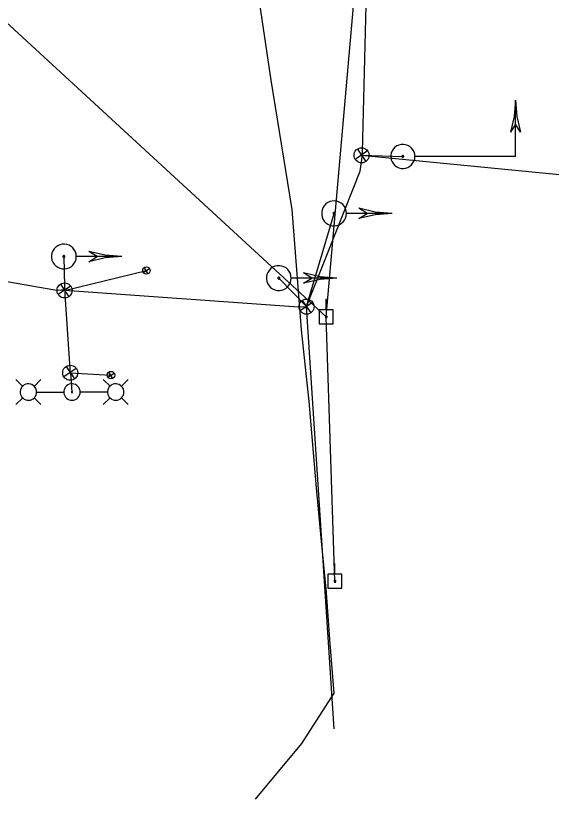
# Model space of a CAD drawing. Extents: x 596028 to 606371, y 330010 to 403088.
# Drawn here: x 605059.1 to 605201.2, y 349691.9 to 349899.9 of the extents above; entities that cross this region are included whole.
import ezdxf

# ---------------------------------------------------------------- set-up
doc = ezdxf.new("R2010")
doc.units = 0
for name, color, linetype in [('E_LTG', 7, 'Continuous'), ('E_LTG_CID', 7, 'Continuous'), ('E_SIG', 7, 'Continuous'), ('E_SIG_Conduit', 7, 'Continuous'), ('E_UTL_E_UG', 7, 'Continuous'), ('E_UTL_EPowerPole', 7, 'Continuous'), ('E_UTL_G_UG', 7, 'Continuous'), ('E_UTL_Loop_UG', 7, 'Continuous'), ('E_UTL_Overhead', 7, 'Continuous')]:
    doc.layers.add(name, color=color, linetype=linetype)

# ---------------------------------------------------------------- blocks, each defined once
blk = doc.blocks.new('_U343')
at = {"layer": 'E_SIG'}
for p, q in [((-6.1, 0.4), (6.1, 0.4)), ((0, 6.1), (0, -6.1))]:
    blk.add_line(p, q, dxfattribs=at)
blk.add_circle((0, 0), 6.1, dxfattribs=at)
blk = doc.blocks.new('_U344')
at = {"layer": 'E_SIG'}
for p, q in [((-6.1, 0.4), (6.1, 0.4)), ((0, 6.1), (0, -6.1))]:
    blk.add_line(p, q, dxfattribs=at)
blk.add_circle((0, 0), 6.1, dxfattribs=at)
blk = doc.blocks.new('_U345')
at = {"layer": 'E_SIG'}
for p, q in [((-6.09, 0.4), (6.1, 0.4)), ((0, 6.1), (0, -6.1))]:
    blk.add_line(p, q, dxfattribs=at)
blk.add_circle((0, 0.01), 6.1, dxfattribs=at)
blk = doc.blocks.new('_U346')
at = {"layer": 'E_SIG'}
for p, q in [((-6.09, 0.4), (6.1, 0.4)), ((0, 6.1), (0, -6.1))]:
    blk.add_line(p, q, dxfattribs=at)
blk.add_circle((0, 0.01), 6.1, dxfattribs=at)
blk = doc.blocks.new('_U356')
at = {"layer": 'E_SIG'}
for p, q in [((-6.09, 0.4), (6.1, 0.4)), ((0, 6.1), (0, -6.1))]:
    blk.add_line(p, q, dxfattribs=at)
blk.add_circle((0, 0.01), 6.1, dxfattribs=at)
blk = doc.blocks.new('_U357')
at = {"layer": 'E_SIG'}
for p, q in [((-6.09, 0.4), (6.1, 0.4)), ((0, 6.1), (0, -6.1))]:
    blk.add_line(p, q, dxfattribs=at)
blk.add_circle((0, 0.01), 6.1, dxfattribs=at)

msp = doc.modelspace()

# ---------------------------------------------------------------- linework, layer by layer
at = {"layer": 'E_LTG'}
for points in [[(605060.94, 349801.47), (605059.17, 349803.25)], [(605064.64, 349799.95), (605064.61, 349800.36), (605064.49, 349800.76), (605064.3, 349801.13), (605064.04, 349801.45), (605063.73, 349801.72), (605063.37, 349801.93), (605062.98, 349802.07), (605062.57, 349802.12), (605062.16, 349802.11), (605061.76, 349802.01), (605061.38, 349801.84), (605061.04, 349801.6), (605060.76, 349801.3), (605060.54, 349800.95), (605060.38, 349800.56), (605060.3, 349800.16), (605060.3, 349799.74), (605060.38, 349799.34), (605060.54, 349798.95), (605060.76, 349798.61), (605061.04, 349798.31), (605061.38, 349798.07), (605061.76, 349797.9), (605062.16, 349797.8), (605062.57, 349797.78), (605062.98, 349797.84), (605063.37, 349797.97), (605063.73, 349798.18), (605064.04, 349798.45), (605064.3, 349798.78), (605064.49, 349799.14), (605064.61, 349799.54), (605064.64, 349799.95)], [(605063.99, 349801.47), (605065.77, 349803.25)], [(605076.21, 349799.95), (605076.17, 349800.36), (605076.05, 349800.76), (605075.87, 349801.13), (605075.61, 349801.45), (605075.3, 349801.72), (605074.94, 349801.93), (605074.55, 349802.07), (605074.14, 349802.12), (605073.73, 349802.1), (605073.32, 349802.01), (605072.95, 349801.84), (605072.61, 349801.6), (605072.32, 349801.3), (605072.1, 349800.95), (605071.95, 349800.56), (605071.87, 349800.16), (605071.87, 349799.74), (605071.95, 349799.34), (605072.1, 349798.95), (605072.32, 349798.61), (605072.61, 349798.31), (605072.95, 349798.07), (605073.32, 349797.9), (605073.73, 349797.8), (605074.14, 349797.78), (605074.55, 349797.84), (605074.94, 349797.97), (605075.3, 349798.18), (605075.61, 349798.45), (605075.87, 349798.78), (605076.05, 349799.14), (605076.17, 349799.54), (605076.21, 349799.95)], [(605084.12, 349801.48), (605082.34, 349803.25)], [(605087.81, 349799.95), (605087.77, 349800.36), (605087.66, 349800.76), (605087.47, 349801.13), (605087.21, 349801.45), (605086.9, 349801.72), (605086.54, 349801.93), (605086.15, 349802.07), (605085.74, 349802.12), (605085.33, 349802.1), (605084.93, 349802.01), (605084.55, 349801.84), (605084.21, 349801.6), (605083.93, 349801.3), (605083.7, 349800.95), (605083.55, 349800.56), (605083.47, 349800.16), (605083.47, 349799.74), (605083.55, 349799.34), (605083.7, 349798.95), (605083.93, 349798.61), (605084.21, 349798.31), (605084.55, 349798.07), (605084.93, 349797.9), (605085.33, 349797.8), (605085.74, 349797.78), (605086.15, 349797.84), (605086.54, 349797.97), (605086.9, 349798.18), (605087.21, 349798.45), (605087.47, 349798.78), (605087.66, 349799.14), (605087.77, 349799.54), (605087.81, 349799.95)], [(605087.16, 349801.48), (605088.94, 349803.25)], [(605064.68, 349799.95), (605071.86, 349799.95)], [(605074.2, 349799.95), (605074.2, 349799.98), (605074.19, 349800.01), (605074.17, 349800.04), (605074.16, 349800.07), (605074.13, 349800.09), (605074.1, 349800.1), (605074.07, 349800.11), (605074.04, 349800.12), (605074.01, 349800.12), (605073.98, 349800.11), (605073.95, 349800.1), (605073.93, 349800.08), (605073.9, 349800.05), (605073.89, 349800.03), (605073.88, 349800), (605073.87, 349799.97), (605073.87, 349799.94), (605073.88, 349799.9), (605073.89, 349799.88), (605073.9, 349799.85), (605073.93, 349799.83), (605073.95, 349799.81), (605073.98, 349799.79), (605074.01, 349799.79), (605074.04, 349799.79), (605074.07, 349799.79), (605074.1, 349799.8), (605074.13, 349799.82), (605074.16, 349799.84), (605074.17, 349799.86), (605074.19, 349799.89), (605074.2, 349799.92), (605074.2, 349799.95)], [(605083.43, 349799.95), (605076.25, 349799.95)], [(605060.94, 349798.43), (605059.17, 349796.65)], [(605063.99, 349798.43), (605065.77, 349796.65)], [(605084.12, 349798.43), (605082.34, 349796.65)], [(605087.16, 349798.43), (605088.94, 349796.65)]]:
    msp.add_lwpolyline(points, dxfattribs=at)
at = {"layer": 'E_LTG_CID'}
msp.add_lwpolyline([(605073.57, 349805.09), (605073.68, 349804.03), (605074.03, 349799.95)], dxfattribs=at)
at = {"layer": 'E_SIG'}
for points in [[(605191.72, 349877.44), (605191.38, 349873.12), (605190.38, 349868.9)], [(605191.72, 349862.49), (605191.72, 349877.44)], [(605191.72, 349877.44), (605192.05, 349873.12), (605193.05, 349868.9)], [(605191.72, 349871.03), (605190.38, 349868.9)], [(605193.05, 349868.9), (605191.72, 349871.03)], [(605165.03, 349862.49), (605164.97, 349863.1), (605164.8, 349863.68), (605164.52, 349864.22), (605164.14, 349864.7), (605163.68, 349865.1), (605163.15, 349865.41), (605162.58, 349865.61), (605161.98, 349865.69), (605161.37, 349865.66), (605160.78, 349865.52), (605160.22, 349865.27), (605159.73, 349864.91), (605159.31, 349864.47), (605158.98, 349863.96), (605158.75, 349863.4), (605158.63, 349862.8), (605158.63, 349862.19), (605158.75, 349861.59), (605158.98, 349861.03), (605159.31, 349860.51), (605159.73, 349860.07), (605160.22, 349859.72), (605160.78, 349859.47), (605161.37, 349859.32), (605161.98, 349859.29), (605162.58, 349859.38), (605163.15, 349859.58), (605163.68, 349859.88), (605164.14, 349860.28), (605164.52, 349860.76), (605164.8, 349861.3), (605164.97, 349861.89), (605165.03, 349862.49)], [(605162.07, 349862.49), (605162.06, 349862.54), (605162.05, 349862.58), (605162.03, 349862.63), (605162, 349862.66), (605161.97, 349862.69), (605161.93, 349862.72), (605161.88, 349862.73), (605161.83, 349862.74), (605161.79, 349862.74), (605161.74, 349862.72), (605161.7, 349862.7), (605161.66, 349862.68), (605161.63, 349862.64), (605161.61, 349862.6), (605161.59, 349862.56), (605161.58, 349862.52), (605161.58, 349862.47), (605161.59, 349862.42), (605161.61, 349862.38), (605161.63, 349862.34), (605161.66, 349862.31), (605161.7, 349862.28), (605161.74, 349862.26), (605161.79, 349862.25), (605161.83, 349862.25), (605161.88, 349862.25), (605161.93, 349862.27), (605161.97, 349862.29), (605162, 349862.32), (605162.03, 349862.36), (605162.05, 349862.4), (605162.06, 349862.45), (605162.07, 349862.49)], [(605191.72, 349862.49), (605165.08, 349862.49)], [(605184.24, 349862.49), (605184.24, 349862.49)], [(605146.88, 349847.38), (605146.82, 349848), (605146.64, 349848.61), (605146.35, 349849.16), (605145.96, 349849.66), (605145.49, 349850.07), (605144.95, 349850.38), (605144.35, 349850.59), (605143.73, 349850.68), (605143.11, 349850.65), (605142.5, 349850.5), (605141.93, 349850.24), (605141.41, 349849.87), (605140.98, 349849.42), (605140.64, 349848.89), (605140.41, 349848.31), (605140.29, 349847.69), (605140.29, 349847.07), (605140.41, 349846.45), (605140.64, 349845.87), (605140.98, 349845.34), (605141.41, 349844.89), (605141.93, 349844.52), (605142.5, 349844.26), (605143.11, 349844.11), (605143.73, 349844.08), (605144.35, 349844.17), (605144.95, 349844.38), (605145.49, 349844.69), (605145.96, 349845.1), (605146.35, 349845.6), (605146.64, 349846.15), (605146.82, 349846.76), (605146.88, 349847.38)], [(605152.38, 349847.38), (605150.18, 349848.76)], [(605158.98, 349847.38), (605154.52, 349847.73), (605150.18, 349848.75)], [(605143.83, 349847.38), (605143.82, 349847.43), (605143.81, 349847.47), (605143.79, 349847.52), (605143.76, 349847.55), (605143.72, 349847.59), (605143.68, 349847.61), (605143.64, 349847.63), (605143.59, 349847.63), (605143.54, 349847.63), (605143.49, 349847.62), (605143.45, 349847.6), (605143.41, 349847.57), (605143.38, 349847.54), (605143.35, 349847.5), (605143.33, 349847.45), (605143.32, 349847.4), (605143.32, 349847.36), (605143.33, 349847.31), (605143.35, 349847.26), (605143.38, 349847.22), (605143.41, 349847.19), (605143.45, 349847.16), (605143.49, 349847.14), (605143.54, 349847.13), (605143.59, 349847.13), (605143.64, 349847.13), (605143.68, 349847.15), (605143.72, 349847.17), (605143.76, 349847.21), (605143.79, 349847.24), (605143.81, 349847.29), (605143.82, 349847.33), (605143.83, 349847.38)], [(605158.97, 349847.38), (605146.93, 349847.38)], [(605158.98, 349847.38), (605154.52, 349847.03), (605150.18, 349846)], [(605150.18, 349846.01), (605152.38, 349847.38)], [(605075.18, 349835.92), (605075.12, 349836.55), (605074.94, 349837.15), (605074.65, 349837.71), (605074.27, 349838.2), (605073.79, 349838.61), (605073.25, 349838.92), (605072.66, 349839.13), (605072.03, 349839.22), (605071.41, 349839.19), (605070.8, 349839.04), (605070.23, 349838.78), (605069.72, 349838.42), (605069.28, 349837.96), (605068.94, 349837.43), (605068.71, 349836.85), (605068.59, 349836.24), (605068.59, 349835.61), (605068.71, 349834.99), (605068.94, 349834.41), (605069.28, 349833.88), (605069.72, 349833.43), (605070.23, 349833.06), (605070.8, 349832.8), (605071.41, 349832.66), (605072.03, 349832.63), (605072.66, 349832.71), (605073.25, 349832.92), (605073.79, 349833.23), (605074.27, 349833.64), (605074.65, 349834.14), (605074.94, 349834.7), (605075.12, 349835.3), (605075.18, 349835.92)], [(605072.13, 349835.92), (605072.13, 349835.97), (605072.11, 349836.02), (605072.09, 349836.06), (605072.06, 349836.1), (605072.02, 349836.13), (605071.98, 349836.15), (605071.94, 349836.17), (605071.89, 349836.17), (605071.84, 349836.17), (605071.8, 349836.16), (605071.75, 349836.14), (605071.71, 349836.11), (605071.68, 349836.08), (605071.65, 349836.04), (605071.64, 349835.99), (605071.63, 349835.95), (605071.63, 349835.9), (605071.64, 349835.85), (605071.65, 349835.81), (605071.68, 349835.77), (605071.71, 349835.73), (605071.75, 349835.7), (605071.8, 349835.68), (605071.84, 349835.67), (605071.89, 349835.67), (605071.94, 349835.68), (605071.98, 349835.69), (605072.02, 349835.72), (605072.06, 349835.75), (605072.09, 349835.79), (605072.11, 349835.83), (605072.13, 349835.87), (605072.13, 349835.92)], [(605087.28, 349835.92), (605075.24, 349835.92)], [(605087.28, 349835.92), (605082.82, 349836.27), (605078.48, 349837.3)], [(605080.68, 349835.92), (605078.48, 349837.3)], [(605087.28, 349835.92), (605082.82, 349835.58), (605078.48, 349834.55)], [(605078.48, 349834.55), (605080.68, 349835.92)], [(605132.21, 349830.21), (605132.15, 349830.83), (605131.98, 349831.43), (605131.69, 349831.99), (605131.3, 349832.49), (605130.83, 349832.9), (605130.28, 349833.21), (605129.69, 349833.41), (605129.07, 349833.5), (605128.44, 349833.47), (605127.83, 349833.33), (605127.26, 349833.07), (605126.75, 349832.7), (605126.32, 349832.25), (605125.98, 349831.72), (605125.75, 349831.14), (605125.63, 349830.52), (605125.63, 349829.89), (605125.75, 349829.28), (605125.98, 349828.7), (605126.32, 349828.17), (605126.75, 349827.71), (605127.26, 349827.35), (605127.83, 349827.09), (605128.44, 349826.94), (605129.07, 349826.91), (605129.69, 349827), (605130.28, 349827.21), (605130.83, 349827.52), (605131.3, 349827.93), (605131.69, 349828.42), (605131.98, 349828.98), (605132.15, 349829.58), (605132.21, 349830.21)], [(605144.31, 349830.21), (605139.86, 349830.55), (605135.51, 349831.58)], [(605137.71, 349830.21), (605135.51, 349831.58)], [(605129.16, 349830.21), (605129.16, 349830.26), (605129.15, 349830.3), (605129.12, 349830.34), (605129.09, 349830.38), (605129.06, 349830.41), (605129.02, 349830.44), (605128.97, 349830.45), (605128.92, 349830.46), (605128.88, 349830.46), (605128.83, 349830.45), (605128.79, 349830.43), (605128.75, 349830.4), (605128.71, 349830.36), (605128.69, 349830.32), (605128.67, 349830.28), (605128.66, 349830.23), (605128.66, 349830.18), (605128.67, 349830.14), (605128.69, 349830.09), (605128.71, 349830.05), (605128.75, 349830.02), (605128.79, 349829.99), (605128.83, 349829.97), (605128.88, 349829.96), (605128.92, 349829.96), (605128.97, 349829.96), (605129.02, 349829.98), (605129.06, 349830), (605129.09, 349830.03), (605129.12, 349830.07), (605129.15, 349830.11), (605129.16, 349830.16), (605129.16, 349830.21)], [(605144.31, 349830.21), (605132.27, 349830.21)], [(605144.31, 349830.21), (605139.86, 349829.86), (605135.51, 349828.83)], [(605135.51, 349828.83), (605137.71, 349830.21)]]:
    msp.add_lwpolyline(points, dxfattribs=at)
at = {"layer": 'E_SIG_Conduit'}
for points in [[(605136.25, 349822.64), (605150.5, 349858.54), (605150.93, 349861.69), (605151.13, 349863.74), (605152.2, 349906.29), (605155.53, 349956.04), (605156.38, 349972.65)], [(605150.87, 349862.8), (605161.82, 349862.49)], [(604987.57, 349858.81), (604991.15, 349851.56), (604994.26, 349849.24), (605002.31, 349845.56), (605010.87, 349842.14), (605024.06, 349838.86), (605035.73, 349832.96), (605069.52, 349827.11), (605072.1, 349826.97), (605134.18, 349822.56), (605136.25, 349822.64)], [(605136.25, 349822.64), (605143.57, 349847.38)], [(605071.88, 349835.92), (605072.03, 349827.98), (605072.1, 349825.85), (605073.45, 349806.16), (605073.56, 349805.09)], [(605128.91, 349830.21), (605136.25, 349822.64)]]:
    msp.add_lwpolyline(points, dxfattribs=at)
at = {"layer": 'E_UTL_E_UG'}
for points in [[(605150.87, 349862.8), (605210.68, 349856.95), (605255.91, 349856.98), (605313.13, 349856.1), (605424.09, 349855.07)], [(605071.18, 349827.1), (605072.06, 349827.12)], [(605143.62, 349710.6), (605136.25, 349822.64)]]:
    msp.add_lwpolyline(points, dxfattribs=at)
at = {"layer": 'E_UTL_EPowerPole'}
for points in [[(605141.49, 349821.76), (605141.49, 349824.67)], [(605143.34, 349821.76), (605139.65, 349821.76)], [(605139.65, 349821.76), (605139.65, 349818.07)], [(605143.34, 349818.07), (605143.34, 349821.76)], [(605141.76, 349819.92), (605141.76, 349819.97), (605141.75, 349820.01), (605141.73, 349820.05), (605141.7, 349820.09), (605141.66, 349820.12), (605141.62, 349820.14), (605141.58, 349820.15), (605141.54, 349820.16), (605141.49, 349820.16), (605141.45, 349820.15), (605141.41, 349820.13), (605141.37, 349820.1), (605141.34, 349820.07), (605141.31, 349820.03), (605141.3, 349819.99), (605141.29, 349819.94), (605141.29, 349819.9), (605141.3, 349819.85), (605141.31, 349819.81), (605141.34, 349819.77), (605141.37, 349819.74), (605141.41, 349819.71), (605141.45, 349819.7), (605141.49, 349819.68), (605141.54, 349819.68), (605141.58, 349819.69), (605141.62, 349819.7), (605141.66, 349819.73), (605141.7, 349819.76), (605141.73, 349819.79), (605141.75, 349819.83), (605141.76, 349819.88), (605141.76, 349819.92)], [(605139.65, 349818.07), (605143.34, 349818.07)], [(605143.78, 349751.58), (605143.78, 349754.49)], [(605145.62, 349751.58), (605141.94, 349751.58)], [(605141.94, 349751.58), (605141.94, 349747.89)], [(605145.62, 349747.89), (605145.62, 349751.58)], [(605144.05, 349749.74), (605144.05, 349749.78), (605144.03, 349749.82), (605144.01, 349749.86), (605143.99, 349749.9), (605143.95, 349749.93), (605143.91, 349749.95), (605143.87, 349749.97), (605143.82, 349749.97), (605143.78, 349749.97), (605143.73, 349749.96), (605143.69, 349749.94), (605143.66, 349749.92), (605143.63, 349749.88), (605143.6, 349749.84), (605143.58, 349749.8), (605143.58, 349749.76), (605143.58, 349749.71), (605143.58, 349749.67), (605143.6, 349749.63), (605143.63, 349749.59), (605143.66, 349749.56), (605143.69, 349749.53), (605143.73, 349749.51), (605143.78, 349749.5), (605143.82, 349749.5), (605143.87, 349749.5), (605143.91, 349749.52), (605143.95, 349749.54), (605143.99, 349749.57), (605144.01, 349749.61), (605144.03, 349749.65), (605144.05, 349749.69), (605144.05, 349749.74)], [(605141.94, 349747.89), (605145.62, 349747.89)]]:
    msp.add_lwpolyline(points, dxfattribs=at)
at = {"layer": 'E_UTL_G_UG'}
msp.add_lwpolyline([(605122.71, 349691.86), (605135.04, 349706.7), (605143.62, 349720.07), (605142.42, 349734.3), (605141.58, 349746.74), (605140.16, 349761.27), (605138.91, 349774.5), (605136.95, 349797.49), (605134.93, 349816.48), (605132.5, 349848.41), (605126.9, 349882.7), (605123.42, 349906.07), (605114.39, 349979.35)], dxfattribs=at)
at = {"layer": 'E_UTL_Loop_UG'}
msp.add_line((605072.07, 349826.92), (605093.79, 349832.22), dxfattribs=at)
msp.add_lwpolyline([(605073.57, 349805.08), (605084.37, 349804.45)], dxfattribs=at)
at = {"layer": 'E_UTL_Overhead'}
msp.add_line((604968.54, 349979.07), (605141.52, 349819.92), dxfattribs=at)
msp.add_lwpolyline([(605143.81, 349749.74), (605141.52, 349819.92), (605155.11, 349974.85), (605253.26, 349974.25), (605333.85, 349972.88), (605354.11, 349970.8), (605513.44, 349968.29), (605659.83, 349966.5)], dxfattribs=at)

# ---------------------------------------------------------------- block references
at = {"layer": 'E_SIG_Conduit'}
for name, p, xscale, yscale, rotation in [('_U356', (605150.88, 349862.79), 0.32808333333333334, 0.3280833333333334, 34.193210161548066), ('_U343', (605093.79, 349832.22), 0.16404166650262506, 0.16404166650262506, 122.69997330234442), ('_U345', (605072.07, 349826.92), 0.32808333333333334, 0.3280833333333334, 34.193210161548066), ('_U357', (605136.27, 349822.62), 0.32808333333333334, 0.3280833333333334, 34.193210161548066), ('_U346', (605073.57, 349805.08), 0.32808333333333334, 0.3280833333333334, 34.193210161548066), ('_U344', (605084.37, 349804.45), 0.16404166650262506, 0.16404166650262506, 122.69997330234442)]:
    msp.add_blockref(name, p, dxfattribs=dict(at, xscale=xscale, yscale=yscale, rotation=rotation))

doc.saveas('drawing.dxf')
